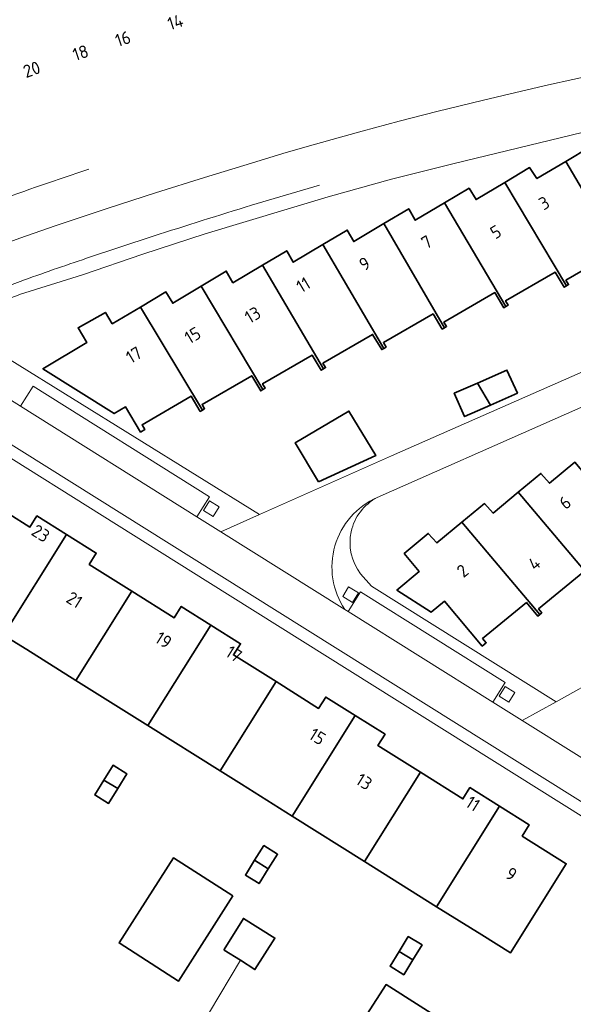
# Model space of a CAD drawing. Extents: x 150256 to 156914, y 461459 to 469481.
# Tile 479 of 656: x 154674 to 154733, y 467265 to 467369. Entities that reach past the tile are written whole.
import ezdxf
from ezdxf.enums import TextEntityAlignment as Align

# ---------------------------------------------------------------- set-up
doc = ezdxf.new("R2010")
doc.units = 0
doc.header["$LTSCALE"] = 0.75
for name, color, linetype, lineweight in [('B-RO-GR-GROENVOORZIENING-GV', 251, 'CONTINUOUS', 18), ('B-RO-IE-TERREINAFSCHEIDING_KUNSTMATIG_HEKWERK-G', 251, 'IE-TERREINAFSCHEIDING-KUNSTMATIG', 18), ('B-RO-OG-BEBOUWING-GV', 6, 'CONTINUOUS', 35), ('B-RO-OG-BEBOUWING-T18', 1, 'CONTINUOUS', 18), ('B-RO-VH-VERHARDING_BETONSTRAATSTEEN-GV', 251, 'CONTINUOUS', 18), ('B-RO-VH-VERHARDING_TEGEL-GV', 251, 'CONTINUOUS', 18)]:
    doc.layers.add(name, color=color, linetype=linetype, lineweight=lineweight)
doc.styles.add('NLCS-ISO-M200-T18', font='NLCS-ISO.ttf', dxfattribs={"height": 360})
doc.linetypes.add('IE-TERREINAFSCHEIDING-KUNSTMATIG', pattern='A,4,[82,NLCS.SHX,S=0.75,R=90,X=0,Y=0],4,-2', length=10)

msp = doc.modelspace()

# ---------------------------------------------------------------- linework, layer by layer
at = {"layer": 'B-RO-GR-GROENVOORZIENING-GV'}
for points in [[(154694.865, 467316.573), (154695.492, 467317.596), (154694.468, 467318.223), (154693.843, 467317.2)], [(154694.865, 467316.573), (154695.492, 467317.596), (154694.468, 467318.223), (154693.843, 467317.2)], [(154709.573, 467307.501), (154710.201, 467308.524), (154709.176, 467309.151), (154708.551, 467308.128)], [(154709.573, 467307.501), (154710.201, 467308.524), (154709.176, 467309.151), (154708.551, 467308.128)], [(154726.121, 467296.96), (154726.748, 467297.983), (154725.724, 467298.61), (154725.099, 467297.587)], [(154726.121, 467296.96), (154726.748, 467297.983), (154725.724, 467298.61), (154725.099, 467297.587)]]:
    msp.add_lwpolyline(points, close=True, dxfattribs=at)
at = {"layer": 'B-RO-IE-TERREINAFSCHEIDING_KUNSTMATIG_HEKWERK-G'}
msp.add_lwpolyline([(154685.447, 467227.124), (154687.309, 467260.379), (154694.472, 467264.203), (154697.745, 467269.683)], dxfattribs=at)
msp.add_lwpolyline([(154685.447, 467227.124), (154687.309, 467260.379), (154694.472, 467264.203), (154697.745, 467269.683)], dxfattribs=at)
at = {"layer": 'B-RO-OG-BEBOUWING-GV'}
for points in [[(154732.128, 467354.097), (154738.582, 467343.116), (154738.813, 467343.254), (154738.534, 467343.72), (154743.705, 467346.715), (154744.731, 467345.056), (154745.19, 467345.34), (154744.927, 467345.765), (154746.22, 467346.564), (154744.6, 467349.183), (154743.63, 467348.59), (154742.09, 467352.97), (154740.92, 467352.56), (154738.67, 467356.34), (154735.39, 467354.41), (154734.7, 467355.63)], [(154732.128, 467354.097), (154738.582, 467343.116), (154738.813, 467343.254), (154738.534, 467343.72), (154743.705, 467346.715), (154744.731, 467345.056), (154745.19, 467345.34), (154744.927, 467345.765), (154746.22, 467346.564), (154744.6, 467349.183), (154743.63, 467348.59), (154742.09, 467352.97), (154740.92, 467352.56), (154738.67, 467356.34), (154735.39, 467354.41), (154734.7, 467355.63)], [(154732.192, 467340.94), (154732.423, 467341.079), (154732.145, 467341.544), (154737.39, 467344.582), (154738.35, 467342.977), (154738.582, 467343.116), (154732.128, 467354.097), (154729.08, 467352.28), (154728.3, 467353.44), (154725.682, 467351.874)], [(154732.192, 467340.94), (154732.423, 467341.079), (154732.145, 467341.544), (154737.39, 467344.582), (154738.35, 467342.977), (154738.582, 467343.116), (154732.128, 467354.097), (154729.08, 467352.28), (154728.3, 467353.44), (154725.682, 467351.874)], [(154732.192, 467340.94), (154725.682, 467351.874), (154722.636, 467350.052), (154721.91, 467351.25), (154719.305, 467349.707), (154725.8, 467338.762), (154726.034, 467338.902), (154725.755, 467339.368), (154731, 467342.406), (154731.96, 467340.801)], [(154732.192, 467340.94), (154725.682, 467351.874), (154722.636, 467350.052), (154721.91, 467351.25), (154719.305, 467349.707), (154725.8, 467338.762), (154726.034, 467338.902), (154725.755, 467339.368), (154731, 467342.406), (154731.96, 467340.801)], [(154712.887, 467347.519), (154719.292, 467336.518), (154719.523, 467336.656), (154719.245, 467337.121), (154724.611, 467340.23), (154725.571, 467338.625), (154725.8, 467338.762), (154719.305, 467349.707), (154716.22, 467347.88), (154715.52, 467349.09)], [(154712.887, 467347.519), (154719.292, 467336.518), (154719.523, 467336.656), (154719.245, 467337.121), (154724.611, 467340.23), (154725.571, 467338.625), (154725.8, 467338.762), (154719.305, 467349.707), (154716.22, 467347.88), (154715.52, 467349.09)], [(154706.442, 467345.296), (154712.903, 467334.342), (154713.134, 467334.48), (154712.855, 467334.946), (154718.1, 467337.984), (154719.06, 467336.379), (154719.292, 467336.518), (154712.887, 467347.519), (154709.72, 467345.63), (154709.03, 467346.84)], [(154706.442, 467345.296), (154712.903, 467334.342), (154713.134, 467334.48), (154712.855, 467334.946), (154718.1, 467337.984), (154719.06, 467336.379), (154719.292, 467336.518), (154712.887, 467347.519), (154709.72, 467345.63), (154709.03, 467346.84)], [(154712.903, 467334.342), (154706.442, 467345.296), (154703.33, 467343.44), (154702.64, 467344.66), (154700.065, 467343.133), (154706.512, 467332.165), (154706.743, 467332.303), (154706.465, 467332.768), (154711.71, 467335.807), (154712.671, 467334.203)], [(154712.903, 467334.342), (154706.442, 467345.296), (154703.33, 467343.44), (154702.64, 467344.66), (154700.065, 467343.133), (154706.512, 467332.165), (154706.743, 467332.303), (154706.465, 467332.768), (154711.71, 467335.807), (154712.671, 467334.203)], [(154706.512, 467332.165), (154700.065, 467343.133), (154696.94, 467341.28), (154696.25, 467342.5), (154693.606, 467340.92), (154700.122, 467329.989), (154700.353, 467330.128), (154700.075, 467330.592), (154705.32, 467333.631), (154706.28, 467332.026)], [(154706.512, 467332.165), (154700.065, 467343.133), (154696.94, 467341.28), (154696.25, 467342.5), (154693.606, 467340.92), (154700.122, 467329.989), (154700.353, 467330.128), (154700.075, 467330.592), (154705.32, 467333.631), (154706.28, 467332.026)], [(154687.173, 467338.708), (154693.731, 467327.812), (154693.962, 467327.951), (154693.684, 467328.416), (154698.929, 467331.454), (154699.89, 467329.85), (154700.122, 467329.989), (154693.606, 467340.92), (154690.585, 467339.114), (154689.86, 467340.31)], [(154687.173, 467338.708), (154693.731, 467327.812), (154693.962, 467327.951), (154693.684, 467328.416), (154698.929, 467331.454), (154699.89, 467329.85), (154700.122, 467329.989), (154693.606, 467340.92), (154690.585, 467339.114), (154689.86, 467340.31)], [(154693.731, 467327.812), (154687.173, 467338.708), (154684.191, 467336.931), (154683.47, 467338.13), (154680.592, 467336.52), (154681.522, 467334.967), (154676.863, 467332.178), (154684.396, 467327.441), (154685.598, 467328.16), (154687.19, 467325.5), (154687.653, 467325.777), (154687.355, 467326.275), (154692.539, 467329.278), (154693.499, 467327.673)], [(154693.731, 467327.812), (154687.173, 467338.708), (154684.191, 467336.931), (154683.47, 467338.13), (154680.592, 467336.52), (154681.522, 467334.967), (154676.863, 467332.178), (154684.396, 467327.441), (154685.598, 467328.16), (154687.19, 467325.5), (154687.653, 467325.777), (154687.355, 467326.275), (154692.539, 467329.278), (154693.499, 467327.673)], [(154722.788, 467330.675), (154724.176, 467328.355), (154727.016, 467329.62), (154725.909, 467332.053)], [(154722.788, 467330.675), (154724.176, 467328.355), (154727.016, 467329.62), (154725.909, 467332.053)], [(154724.176, 467328.355), (154722.788, 467330.675), (154720.341, 467329.594), (154721.435, 467327.135)], [(154724.176, 467328.355), (154722.788, 467330.675), (154720.341, 467329.594), (154721.435, 467327.135)], [(154705.989, 467320.222), (154712.039, 467323.008), (154709.198, 467327.715), (154703.511, 467324.348)], [(154705.989, 467320.222), (154712.039, 467323.008), (154709.198, 467327.715), (154703.511, 467324.348)], [(154727.095, 467319.134), (154735.336, 467309.401), (154735.546, 467309.578), (154735.204, 467309.984), (154739.884, 467313.818), (154741.083, 467312.396), (154741.294, 467312.573), (154733.085, 467322.314), (154730.41, 467320.09), (154729.5, 467321.13)], [(154727.095, 467319.134), (154735.336, 467309.401), (154735.546, 467309.578), (154735.204, 467309.984), (154739.884, 467313.818), (154741.083, 467312.396), (154741.294, 467312.573), (154733.085, 467322.314), (154730.41, 467320.09), (154729.5, 467321.13)], [(154735.336, 467309.401), (154727.095, 467319.134), (154724.45, 467316.94), (154723.55, 467317.94), (154721.144, 467315.958), (154729.378, 467306.227), (154729.588, 467306.404), (154729.245, 467306.81), (154733.927, 467310.645), (154735.126, 467309.223)], [(154735.336, 467309.401), (154727.095, 467319.134), (154724.45, 467316.94), (154723.55, 467317.94), (154721.144, 467315.958), (154729.378, 467306.227), (154729.588, 467306.404), (154729.245, 467306.81), (154733.927, 467310.645), (154735.126, 467309.223)], [(154671.013, 467318.26), (154665.1, 467308.836), (154672.709, 467304.053), (154679.37, 467314.669), (154676.237, 467316.635), (154675.493, 467315.449)], [(154671.013, 467318.26), (154665.1, 467308.836), (154672.709, 467304.053), (154679.37, 467314.669), (154676.237, 467316.635), (154675.493, 467315.449)], [(154729.378, 467306.227), (154721.144, 467315.958), (154718.5, 467313.78), (154717.59, 467314.78), (154715.05, 467312.66), (154716.643, 467310.772), (154714.286, 467308.805), (154717.905, 467306.468), (154719.289, 467307.634), (154723.3, 467302.88), (154723.713, 467303.228), (154723.335, 467303.676), (154727.969, 467307.471), (154729.168, 467306.049)], [(154729.378, 467306.227), (154721.144, 467315.958), (154718.5, 467313.78), (154717.59, 467314.78), (154715.05, 467312.66), (154716.643, 467310.772), (154714.286, 467308.805), (154717.905, 467306.468), (154719.289, 467307.634), (154723.3, 467302.88), (154723.713, 467303.228), (154723.335, 467303.676), (154727.969, 467307.471), (154729.168, 467306.049)], [(154680.341, 467299.262), (154686.259, 467308.693), (154681.761, 467311.516), (154682.505, 467312.702), (154679.37, 467314.669), (154672.709, 467304.053), (154675.153, 467302.516)], [(154680.341, 467299.262), (154686.259, 467308.693), (154681.761, 467311.516), (154682.505, 467312.702), (154679.37, 467314.669), (154672.709, 467304.053), (154675.153, 467302.516)], [(154686.259, 467308.693), (154680.341, 467299.262), (154687.957, 467294.485), (154694.618, 467305.101), (154691.484, 467307.068), (154690.74, 467305.882)], [(154686.259, 467308.693), (154680.341, 467299.262), (154687.957, 467294.485), (154694.618, 467305.101), (154691.484, 467307.068), (154690.74, 467305.882)], [(154695.589, 467289.698), (154701.505, 467299.125), (154697.008, 467301.949), (154697.752, 467303.135), (154694.618, 467305.101), (154687.957, 467294.485)], [(154695.589, 467289.698), (154701.505, 467299.125), (154697.008, 467301.949), (154697.752, 467303.135), (154694.618, 467305.101), (154687.957, 467294.485)], [(154695.589, 467289.698), (154697.855, 467288.277), (154703.214, 467284.917), (154709.876, 467295.534), (154706.751, 467297.495), (154706.001, 467296.301), (154701.505, 467299.125)], [(154695.589, 467289.698), (154697.855, 467288.277), (154703.214, 467284.917), (154709.876, 467295.534), (154706.751, 467297.495), (154706.001, 467296.301), (154701.505, 467299.125)], [(154709.876, 467295.534), (154703.214, 467284.917), (154710.848, 467280.13), (154716.758, 467289.55), (154712.27, 467292.367), (154713.019, 467293.562)], [(154709.876, 467295.534), (154703.214, 467284.917), (154710.848, 467280.13), (154716.758, 467289.55), (154712.27, 467292.367), (154713.019, 467293.562)], [(154683.315, 467288.717), (154684.776, 467287.83), (154685.737, 467289.386), (154684.283, 467290.284)], [(154683.315, 467288.717), (154684.776, 467287.83), (154685.737, 467289.386), (154684.283, 467290.284)], [(154683.315, 467288.717), (154682.349, 467287.154), (154683.804, 467286.256), (154684.776, 467287.83)], [(154683.315, 467288.717), (154682.349, 467287.154), (154683.804, 467286.256), (154684.776, 467287.83)], [(154718.472, 467275.35), (154725.131, 467285.962), (154721.998, 467287.928), (154721.248, 467286.733), (154716.758, 467289.55), (154710.848, 467280.13)], [(154718.472, 467275.35), (154725.131, 467285.962), (154721.998, 467287.928), (154721.248, 467286.733), (154716.758, 467289.55), (154710.848, 467280.13)], [(154725.131, 467285.962), (154718.472, 467275.35), (154723.244, 467272.358), (154726.27, 467270.466), (154732.176, 467279.878), (154727.516, 467282.8), (154728.266, 467283.994)], [(154725.131, 467285.962), (154718.472, 467275.35), (154723.244, 467272.358), (154726.27, 467270.466), (154732.176, 467279.878), (154727.516, 467282.8), (154728.266, 467283.994)], [(154699.243, 467280.251), (154700.69, 467279.34), (154701.671, 467280.896), (154700.224, 467281.808)], [(154699.243, 467280.251), (154700.69, 467279.34), (154701.671, 467280.896), (154700.224, 467281.808)], [(154696.95, 467276.478), (154690.655, 467280.501), (154684.91, 467271.513), (154691.205, 467267.489)], [(154696.95, 467276.478), (154690.655, 467280.501), (154684.91, 467271.513), (154691.205, 467267.489)], [(154700.69, 467279.34), (154699.243, 467280.251), (154698.262, 467278.695), (154699.709, 467277.784)], [(154700.69, 467279.34), (154699.243, 467280.251), (154698.262, 467278.695), (154699.709, 467277.784)], [(154697.745, 467269.683), (154699.28, 467268.71), (154701.389, 467272.034), (154698.065, 467274.116), (154696.037, 467270.819), (154696.013, 467270.781), (154696.037, 467270.765)], [(154697.745, 467269.683), (154699.28, 467268.71), (154701.389, 467272.034), (154698.065, 467274.116), (154696.037, 467270.819), (154696.013, 467270.781), (154696.037, 467270.765)], [(154715.963, 467269.723), (154716.932, 467271.301), (154715.475, 467272.195), (154714.51, 467270.623)], [(154715.963, 467269.723), (154716.932, 467271.301), (154715.475, 467272.195), (154714.51, 467270.623)], [(154714.51, 467270.623), (154713.55, 467269.06), (154715.007, 467268.165), (154715.963, 467269.723)], [(154714.51, 467270.623), (154713.55, 467269.06), (154715.007, 467268.165), (154715.963, 467269.723)], [(154717.791, 467257.524), (154720.713, 467262.29), (154713.132, 467267.126), (154710.088, 467262.355), (154711.935, 467261.177), (154711.972, 467261.236)], [(154717.791, 467257.524), (154720.713, 467262.29), (154713.132, 467267.126), (154710.088, 467262.355), (154711.935, 467261.177), (154711.972, 467261.236)]]:
    msp.add_lwpolyline(points, close=True, dxfattribs=at)
at = {"layer": 'B-RO-VH-VERHARDING_BETONSTRAATSTEEN-GV'}
for points in [[(154735.439, 467363.301), (154730.287, 467362.168), (154726.861, 467361.386), (154723.439, 467360.577), (154718.483, 467359.35), (154714.505, 467358.337), (154710.599, 467357.292), (154707.447, 467356.421), (154704.305, 467355.519), (154702.239, 467354.915), (154698.901, 467353.919), (154693.936, 467352.408), (154688.759, 467350.768), (154683.652, 467349.119), (154678.181, 467347.283), (154674.421, 467345.977), (154669.963, 467344.363)], [(154669.963, 467344.363), (154674.421, 467345.977), (154678.181, 467347.283), (154683.652, 467349.119), (154688.759, 467350.768), (154693.936, 467352.408), (154698.901, 467353.919), (154702.239, 467354.915), (154704.305, 467355.519), (154707.447, 467356.421), (154710.599, 467357.292), (154714.505, 467358.337), (154718.483, 467359.35), (154723.439, 467360.577), (154726.861, 467361.386), (154730.287, 467362.168), (154735.439, 467363.301)], [(154735.439, 467363.301), (154730.287, 467362.168), (154726.861, 467361.386), (154723.439, 467360.577), (154718.483, 467359.35), (154714.505, 467358.337), (154710.599, 467357.292), (154707.447, 467356.421), (154704.305, 467355.519), (154702.239, 467354.915), (154698.901, 467353.919), (154693.936, 467352.408), (154688.759, 467350.768), (154683.652, 467349.119), (154678.181, 467347.283), (154674.421, 467345.977), (154669.963, 467344.363)], [(154669.963, 467344.363), (154674.421, 467345.977), (154678.181, 467347.283), (154683.652, 467349.119), (154688.759, 467350.768), (154693.936, 467352.408), (154698.901, 467353.919), (154702.239, 467354.915), (154704.305, 467355.519), (154707.447, 467356.421), (154710.599, 467357.292), (154714.505, 467358.337), (154718.483, 467359.35), (154723.439, 467360.577), (154726.861, 467361.386), (154730.287, 467362.168), (154735.439, 467363.301)], [(154669.724, 467338.301), (154674.249, 467339.969), (154674.39, 467340.024), (154681.068, 467342.124), (154687.444, 467344.296), (154694.026, 467346.433), (154707.03, 467350.347), (154713.721, 467352.199), (154720.314, 467353.883), (154733.839, 467357.152), (154738.91, 467358.19), (154737.314, 467359.279), (154736.94, 467359.22)], [(154669.724, 467338.301), (154674.249, 467339.969), (154674.39, 467340.024), (154681.068, 467342.124), (154687.444, 467344.296), (154694.026, 467346.433), (154707.03, 467350.347), (154713.721, 467352.199), (154720.314, 467353.883), (154733.839, 467357.152), (154738.91, 467358.19), (154737.314, 467359.279), (154736.94, 467359.22)], [(154698.907, 467349.455), (154706.11, 467351.59)], [(154706.11, 467351.59), (154698.907, 467349.455)], [(154698.907, 467349.455), (154706.11, 467351.59)], [(154706.11, 467351.59), (154698.907, 467349.455)], [(154712.2, 467318.59), (154749.17, 467334.91), (154763.412, 467341.248), (154748.704, 467352.004)], [(154712.2, 467318.59), (154749.17, 467334.91), (154763.412, 467341.248), (154748.704, 467352.004)], [(154681.477, 467343.852), (154688.52, 467346.19)], [(154688.52, 467346.19), (154681.477, 467343.852)], [(154681.477, 467343.852), (154688.52, 467346.19)], [(154688.52, 467346.19), (154681.477, 467343.852)], [(154657.25, 467334.175), (154672.023, 467340.504), (154672.08, 467340.53), (154674.47, 467341.41)], [(154657.25, 467334.175), (154672.023, 467340.504), (154672.08, 467340.53), (154674.47, 467341.41)], [(154674.47, 467341.41), (154672.08, 467340.53), (154672.023, 467340.504)], [(154674.47, 467341.41), (154672.08, 467340.53), (154672.023, 467340.504)], [(154747.98, 467338.09), (154747.72, 467337.94), (154713.7, 467322.97), (154699.745, 467316.771), (154695.668, 467314.96), (154708.778, 467306.746)], [(154747.98, 467338.09), (154747.72, 467337.94), (154713.7, 467322.97), (154699.745, 467316.771), (154695.668, 467314.96), (154708.778, 467306.746)], [(154657.25, 467334.175), (154659.441, 467332.935), (154659.98, 467332.63), (154661.678, 467331.567), (154695.483, 467310.399), (154739.23, 467283), (154758.61, 467270.81)], [(154657.25, 467334.175), (154659.441, 467332.935), (154659.98, 467332.63), (154661.678, 467331.567), (154695.483, 467310.399), (154739.23, 467283), (154758.61, 467270.81)], [(154672.06, 467329.75), (154674.506, 467328.218), (154675.833, 467330.337), (154694.476, 467318.656), (154693.149, 467316.538), (154695.668, 467314.96), (154699.745, 467316.771), (154673.424, 467333.139)], [(154672.06, 467329.75), (154674.506, 467328.218), (154675.833, 467330.337), (154694.476, 467318.656), (154693.149, 467316.538), (154695.668, 467314.96), (154699.745, 467316.771), (154673.424, 467333.139)], [(154758.19, 467275.84), (154757.31, 467276.34), (154756.87, 467276.616), (154741.265, 467286.392), (154738.984, 467287.821), (154727.519, 467295.005), (154724.419, 467296.947), (154709.121, 467306.531), (154708.778, 467306.746), (154695.668, 467314.96), (154693.149, 467316.538), (154674.506, 467328.218), (154672.06, 467329.75)], [(154758.19, 467275.84), (154757.31, 467276.34), (154756.87, 467276.616), (154741.265, 467286.392), (154738.984, 467287.821), (154727.519, 467295.005), (154724.419, 467296.947), (154709.121, 467306.531), (154708.778, 467306.746), (154695.668, 467314.96), (154693.149, 467316.538), (154674.506, 467328.218), (154672.06, 467329.75)], [(154772.84, 467320.41), (154756.3, 467311.09), (154731.091, 467297.001), (154727.519, 467295.005), (154738.984, 467287.821)], [(154772.84, 467320.41), (154756.3, 467311.09), (154731.091, 467297.001), (154727.519, 467295.005), (154738.984, 467287.821)], [(154708.778, 467306.746), (154709.121, 467306.531), (154710.435, 467308.628), (154725.732, 467299.043), (154724.419, 467296.947), (154727.519, 467295.005), (154731.091, 467297.001), (154711.578, 467309.223), (154710.44, 467310.53)], [(154708.778, 467306.746), (154709.121, 467306.531), (154710.435, 467308.628), (154725.732, 467299.043), (154724.419, 467296.947), (154727.519, 467295.005), (154731.091, 467297.001), (154711.578, 467309.223), (154710.44, 467310.53)]]:
    msp.add_lwpolyline(points, dxfattribs=at)
for points in [[(154681.72, 467353.28, 0.0091565), (154661.841, 467346.188)], [(154681.72, 467353.28, 0.0091565), (154661.841, 467346.188)], [(154688.52, 467346.19, -0.0031943), (154698.907, 467349.455)], [(154698.907, 467349.455, 0.0031943), (154688.52, 467346.19)], [(154688.52, 467346.19, -0.0031943), (154698.907, 467349.455)], [(154698.907, 467349.455, 0.0031943), (154688.52, 467346.19)], [(154674.47, 467341.41, -0.0068623), (154681.477, 467343.852)], [(154681.477, 467343.852, 0.0068623), (154674.47, 467341.41)], [(154674.47, 467341.41, -0.0068623), (154681.477, 467343.852)], [(154681.477, 467343.852, 0.0068623), (154674.47, 467341.41)], [(154712.2, 467318.59, 0.4665521), (154708.778, 467306.746)], [(154708.778, 467306.746, -0.4665521), (154712.2, 467318.59)], [(154712.2, 467318.59, 0.4665521), (154708.778, 467306.746)], [(154708.778, 467306.746, -0.4665521), (154712.2, 467318.59)], [(154710.44, 467310.53, -0.4652383), (154712.2, 467318.59)], [(154710.44, 467310.53, -0.4652383), (154712.2, 467318.59)]]:
    msp.add_lwpolyline(points, format="xyb", dxfattribs=at)
for points in [[(154693.149, 467316.538), (154694.476, 467318.656), (154675.833, 467330.337), (154674.506, 467328.218)], [(154693.149, 467316.538), (154694.476, 467318.656), (154675.833, 467330.337), (154674.506, 467328.218)], [(154694.865, 467316.573), (154693.843, 467317.2), (154694.468, 467318.223), (154695.492, 467317.596)], [(154694.865, 467316.573), (154693.843, 467317.2), (154694.468, 467318.223), (154695.492, 467317.596)], [(154709.573, 467307.501), (154708.551, 467308.128), (154709.176, 467309.151), (154710.201, 467308.524)], [(154709.573, 467307.501), (154708.551, 467308.128), (154709.176, 467309.151), (154710.201, 467308.524)], [(154709.121, 467306.531), (154724.419, 467296.947), (154725.732, 467299.043), (154710.435, 467308.628)], [(154709.121, 467306.531), (154724.419, 467296.947), (154725.732, 467299.043), (154710.435, 467308.628)], [(154726.121, 467296.96), (154725.099, 467297.587), (154725.724, 467298.61), (154726.748, 467297.983)], [(154726.121, 467296.96), (154725.099, 467297.587), (154725.724, 467298.61), (154726.748, 467297.983)]]:
    msp.add_lwpolyline(points, close=True, dxfattribs=at)
at = {"layer": 'B-RO-VH-VERHARDING_TEGEL-GV'}
msp.add_lwpolyline([(154661.841, 467346.188, -0.0091565), (154681.72, 467353.28)], format="xyb", dxfattribs=at)
msp.add_lwpolyline([(154661.841, 467346.188, -0.0091565), (154681.72, 467353.28)], format="xyb", dxfattribs=at)
msp.add_lwpolyline([(154758.61, 467270.81), (154739.23, 467283), (154695.483, 467310.399), (154661.678, 467331.567), (154661.031, 467330.529), (154694.296, 467309.683), (154761.689, 467267.451), (154765.612, 467270.259), (154796.145, 467292.11), (154800.31, 467295.09)], dxfattribs=at)
msp.add_lwpolyline([(154758.61, 467270.81), (154739.23, 467283), (154695.483, 467310.399), (154661.678, 467331.567), (154661.031, 467330.529), (154694.296, 467309.683), (154761.689, 467267.451), (154765.612, 467270.259), (154796.145, 467292.11), (154800.31, 467295.09)], dxfattribs=at)

# ---------------------------------------------------------------- texts
at = {"layer": 'B-RO-OG-BEBOUWING-T18', "style": 'NLCS-ISO-M200-T18'}
for s, rotation, p in [('14', 17.5, (154690.864, 467368.82)), ('14', 17.5, (154690.864, 467368.82)), ('16', 18.1, (154685.326, 467367.05)), ('16', 18.1, (154685.326, 467367.05)), ('18', 18.4, (154680.852, 467365.574)), ('18', 18.4, (154680.852, 467365.574)), ('20', 19.2, (154675.687, 467363.813)), ('20', 19.2, (154675.687, 467363.813)), ('3', 30.9, (154729.835, 467349.697)), ('3', 30.9, (154729.835, 467349.697)), ('5', 30.9, (154724.721, 467346.638)), ('5', 30.9, (154724.721, 467346.638)), ('7', 30.8, (154717.425, 467345.569)), ('7', 30.8, (154717.425, 467345.569)), ('9', 30.8, (154710.865, 467343.277)), ('9', 30.8, (154710.865, 467343.277)), ('11', 30.7, (154704.387, 467341.046)), ('11', 30.7, (154704.387, 467341.046)), ('13', 30.7, (154699.04, 467337.875)), ('13', 30.7, (154699.04, 467337.875)), ('15', 30.9, (154692.695, 467335.715)), ('15', 30.9, (154692.695, 467335.715)), ('17', 30.8, (154686.487, 467333.643)), ('17', 30.8, (154686.487, 467333.643)), ('6', 39.7, (154732.045, 467318.044)), ('6', 39.7, (154732.045, 467318.044)), ('23', 327.9, (154676.64, 467314.8)), ('23', 327.9, (154676.64, 467314.8)), ('2', 39.5, (154721.216, 467310.835)), ('2', 39.5, (154721.216, 467310.835)), ('4', 39.3, (154728.794, 467311.611)), ('4', 39.3, (154728.794, 467311.611)), ('21', 327.9, (154680.204, 467307.771)), ('21', 327.9, (154680.204, 467307.771)), ('19', 327.9, (154689.617, 467303.517)), ('19', 327.9, (154689.617, 467303.517)), ('17', 327.9, (154697.05, 467302.05)), ('17', 327.9, (154697.05, 467302.05)), ('15', 327.9, (154705.871, 467293.325)), ('15', 327.9, (154705.871, 467293.325)), ('13', 327.9, (154710.811, 467288.56)), ('13', 327.9, (154710.811, 467288.56)), ('11', 327.9, (154722.31, 467286.23)), ('11', 327.9, (154722.31, 467286.23)), ('9', 327.9, (154726.368, 467278.799)), ('9', 327.9, (154726.368, 467278.799))]:
    msp.add_text(s, height=1.35, rotation=rotation, dxfattribs=at).set_placement(p, align=Align.MIDDLE)

doc.saveas('drawing.dxf')
